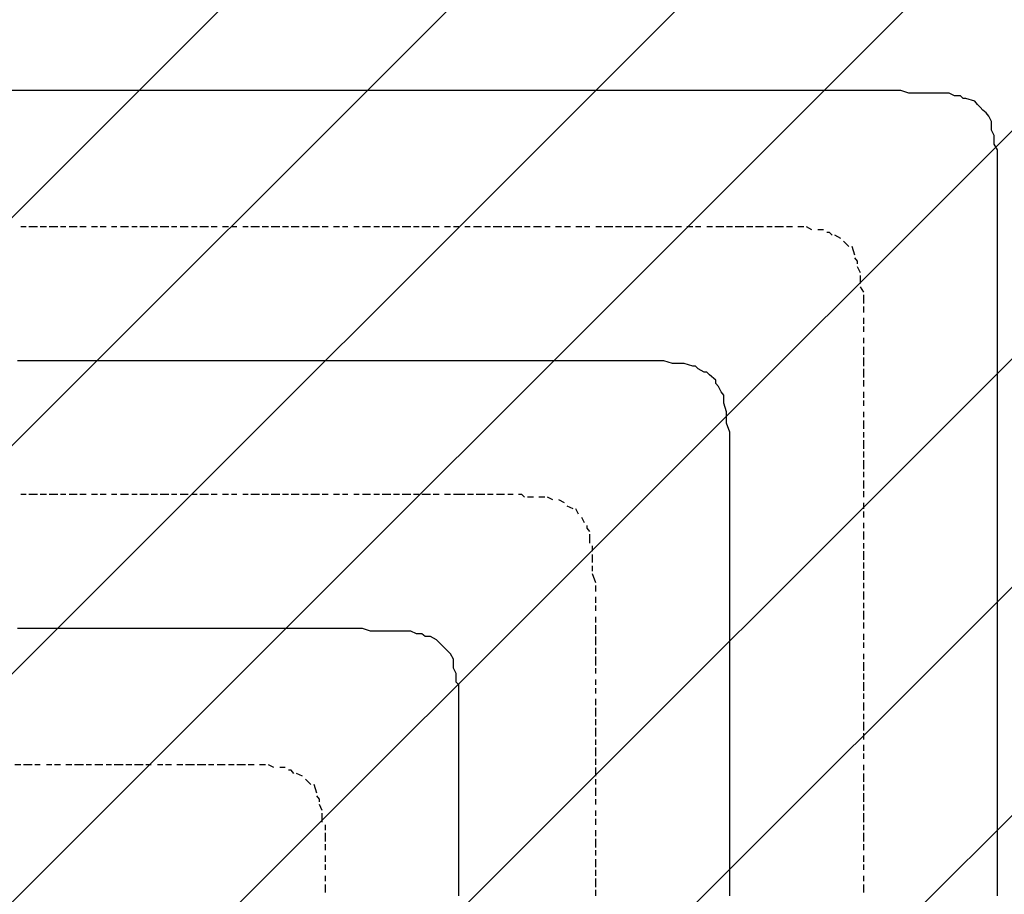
# Model space of a CAD drawing. Extents: x 997 to 109698, y 921 to 94021.
# Tile 272 of 656: x 39589 to 41053, y 25240 to 26541. Entities that reach past the tile are written whole.
import ezdxf

# ---------------------------------------------------------------- set-up
doc = ezdxf.new("R2010")
doc.units = 0
doc.header["$MEASUREMENT"] = 0
doc.layers.add('12', color=7, linetype='CONTINUOUS')
doc.layers.add('28', color=7, linetype='CONTINUOUS')

msp = doc.modelspace()

# ---------------------------------------------------------------- linework, layer by layer
at = {"layer": '12', "color": 1}
for p, q in [((39590.601607, 26435.953237), (39577.601607, 26435.953237)), ((39598.601607, 26435.953237), (39590.601607, 26435.953237)), ((39607.601607, 26435.953237), (39598.601607, 26435.953237)), ((39619.601607, 26435.953237), (39607.601607, 26435.953237)), ((39628.601607, 26435.953237), (39619.601607, 26435.953237)), ((39640.601607, 26435.953237), (39628.601607, 26435.953237)), ((39649.601607, 26435.953237), (39640.601607, 26435.953237)), ((39657.601607, 26435.953237), (39649.601607, 26435.953237)), ((39670.601607, 26435.953237), (39657.601607, 26435.953237)), ((39678.601607, 26435.953237), (39670.601607, 26435.953237)), ((39687.601607, 26435.953237), (39678.601607, 26435.953237)), ((39700.601607, 26435.953237), (39687.601607, 26435.953237)), ((39708.601607, 26435.953237), (39700.601607, 26435.953237)), ((39717.601607, 26435.953237), (39708.601607, 26435.953237)), ((39729.601607, 26435.953237), (39717.601607, 26435.953237)), ((39738.601607, 26435.953237), (39729.601607, 26435.953237)), ((39750.601607, 26435.953237), (39738.601607, 26435.953237)), ((39759.601607, 26435.953237), (39750.601607, 26435.953237)), ((39767.601607, 26435.953237), (39759.601607, 26435.953237)), ((39780.601607, 26435.953237), (39767.601607, 26435.953237)), ((39789.601607, 26435.953237), (39780.601607, 26435.953237)), ((39797.601607, 26435.953237), (39789.601607, 26435.953237)), ((39810.601607, 26435.953237), (39797.601607, 26435.953237)), ((39818.601607, 26435.953237), (39810.601607, 26435.953237)), ((39827.601607, 26435.953237), (39818.601607, 26435.953237)), ((39839.601607, 26435.953237), (39827.601607, 26435.953237)), ((39848.601607, 26435.953237), (39839.601607, 26435.953237)), ((39856.601607, 26435.953237), (39848.601607, 26435.953237)), ((39869.601607, 26435.953237), (39856.601607, 26435.953237)), ((39877.601607, 26435.953237), (39869.601607, 26435.953237)), ((39890.601607, 26435.953237), (39877.601607, 26435.953237)), ((39899.601607, 26435.953237), (39890.601607, 26435.953237)), ((39907.601607, 26435.953237), (39899.601607, 26435.953237)), ((39920.601607, 26435.953237), (39907.601607, 26435.953237)), ((39928.601607, 26435.953237), (39920.601607, 26435.953237)), ((39937.601607, 26435.953237), (39928.601607, 26435.953237)), ((39949.601607, 26435.953237), (39937.601607, 26435.953237)), ((39958.601607, 26435.953237), (39949.601607, 26435.953237)), ((39966.601607, 26435.953237), (39958.601607, 26435.953237)), ((39979.601607, 26435.953237), (39966.601607, 26435.953237)), ((39988.601607, 26435.953237), (39979.601607, 26435.953237)), ((40000.601607, 26435.953237), (39988.601607, 26435.953237)), ((40009.601607, 26435.953237), (40000.601607, 26435.953237)), ((40017.601607, 26435.953237), (40009.601607, 26435.953237)), ((40030.601607, 26435.953237), (40017.601607, 26435.953237)), ((40038.601607, 26435.953237), (40030.601607, 26435.953237)), ((40047.601607, 26435.953237), (40038.601607, 26435.953237)), ((40059.601607, 26435.953237), (40047.601607, 26435.953237)), ((40068.601607, 26435.953237), (40059.601607, 26435.953237)), ((40076.601607, 26435.953237), (40068.601607, 26435.953237)), ((40089.601607, 26435.953237), (40076.601607, 26435.953237)), ((40098.601607, 26435.953237), (40089.601607, 26435.953237)), ((40110.601607, 26435.953237), (40098.601607, 26435.953237)), ((40119.601607, 26435.953237), (40110.601607, 26435.953237)), ((40127.601607, 26435.953237), (40119.601607, 26435.953237)), ((40140.601607, 26435.953237), (40127.601607, 26435.953237)), ((40148.601607, 26435.953237), (40140.601607, 26435.953237)), ((40157.601607, 26435.953237), (40148.601607, 26435.953237)), ((40170.601607, 26435.953237), (40157.601607, 26435.953237)), ((40178.601607, 26435.953237), (40170.601607, 26435.953237)), ((40186.601607, 26435.953237), (40178.601607, 26435.953237)), ((40199.601607, 26435.953237), (40186.601607, 26435.953237)), ((40208.601607, 26435.953237), (40199.601607, 26435.953237)), ((40220.601607, 26435.953237), (40208.601607, 26435.953237)), ((40229.601607, 26435.953237), (40220.601607, 26435.953237)), ((40237.601607, 26435.953237), (40229.601607, 26435.953237)), ((40250.601607, 26435.953237), (40237.601607, 26435.953237)), ((40258.601607, 26435.953237), (40250.601607, 26435.953237)), ((40267.601607, 26435.953237), (40258.601607, 26435.953237)), ((40280.601607, 26435.953237), (40267.601607, 26435.953237)), ((40288.601607, 26435.953237), (40280.601607, 26435.953237)), ((40297.601607, 26435.953237), (40288.601607, 26435.953237)), ((40309.601607, 26435.953237), (40297.601607, 26435.953237)), ((40318.601607, 26435.953237), (40309.601607, 26435.953237)), ((40330.601607, 26435.953237), (40318.601607, 26435.953237)), ((40339.601607, 26435.953237), (40330.601607, 26435.953237)), ((40347.601607, 26435.953237), (40339.601607, 26435.953237)), ((40360.601607, 26435.953237), (40347.601607, 26435.953237)), ((40369.601607, 26435.953237), (40360.601607, 26435.953237)), ((40377.601607, 26435.953237), (40369.601607, 26435.953237)), ((40390.601607, 26435.953237), (40377.601607, 26435.953237)), ((40398.601607, 26435.953237), (40390.601607, 26435.953237)), ((40407.601607, 26435.953237), (40398.601607, 26435.953237)), ((40419.601607, 26435.953237), (40407.601607, 26435.953237)), ((40428.601607, 26435.953237), (40419.601607, 26435.953237)), ((40436.601607, 26435.953237), (40428.601607, 26435.953237)), ((40449.601607, 26435.953237), (40436.601607, 26435.953237)), ((40457.601607, 26435.953237), (40449.601607, 26435.953237)), ((40470.601607, 26435.953237), (40457.601607, 26435.953237)), ((40479.601607, 26435.953237), (40470.601607, 26435.953237)), ((40487.601607, 26435.953237), (40479.601607, 26435.953237)), ((40500.601607, 26435.953237), (40487.601607, 26435.953237)), ((40508.601607, 26435.953237), (40500.601607, 26435.953237)), ((40517.601607, 26435.953237), (40508.601607, 26435.953237)), ((40529.601607, 26435.953237), (40517.601607, 26435.953237)), ((40538.601607, 26435.953237), (40529.601607, 26435.953237)), ((40546.601607, 26435.953237), (40538.601607, 26435.953237)), ((40559.601607, 26435.953237), (40546.601607, 26435.953237)), ((40567.601607, 26435.953237), (40559.601607, 26435.953237)), ((40580.601607, 26435.953237), (40567.601607, 26435.953237)), ((40589.601607, 26435.953237), (40580.601607, 26435.953237)), ((40597.601607, 26435.953237), (40589.601607, 26435.953237)), ((40610.601607, 26435.953237), (40597.601607, 26435.953237)), ((40618.601607, 26435.953237), (40610.601607, 26435.953237)), ((40627.601607, 26435.953237), (40618.601607, 26435.953237)), ((40639.601607, 26435.953237), (40627.601607, 26435.953237)), ((40648.601607, 26435.953237), (40639.601607, 26435.953237)), ((40656.601607, 26435.953237), (40648.601607, 26435.953237)), ((40669.601607, 26435.953237), (40656.601607, 26435.953237)), ((40678.601607, 26435.953237), (40669.601607, 26435.953237)), ((40690.601607, 26435.953237), (40678.601607, 26435.953237)), ((40699.601607, 26435.953237), (40690.601607, 26435.953237)), ((40707.601607, 26435.953237), (40699.601607, 26435.953237)), ((40720.601607, 26435.953237), (40707.601607, 26435.953237)), ((40728.601607, 26435.953237), (40720.601607, 26435.953237)), ((40737.601607, 26435.953237), (40728.601607, 26435.953237)), ((40749.601607, 26435.953237), (40737.601607, 26435.953237)), ((40758.601607, 26435.953237), (40749.601607, 26435.953237)), ((40766.601607, 26435.953237), (40758.601607, 26435.953237)), ((40779.601607, 26435.953237), (40766.601607, 26435.953237)), ((40788.601607, 26435.953237), (40779.601607, 26435.953237)), ((40800.601607, 26435.953237), (40788.601607, 26435.953237)), ((40809.601607, 26435.953237), (40800.601607, 26435.953237)), ((40817.601607, 26435.953237), (40809.601607, 26435.953237)), ((40830.601607, 26435.953237), (40817.601607, 26435.953237)), ((40838.601607, 26435.953237), (40830.601607, 26435.953237)), ((40843.601607, 26435.953237), (40838.601607, 26435.953237)), ((40847.601607, 26435.953237), (40843.601607, 26435.953237)), ((40860.601607, 26435.953237), (40847.601607, 26435.953237)), ((40868.601607, 26435.953237), (40860.601607, 26435.953237)), ((40877.601607, 26435.953237), (40868.601607, 26435.953237)), ((40889.601607, 26435.953237), (40877.601607, 26435.953237)), ((40898.601607, 26435.953237), (40889.601607, 26435.953237)), ((40910.601607, 26431.953237), (40898.601607, 26435.953237)), ((40919.601607, 26431.953237), (40910.601607, 26431.953237)), ((40927.601607, 26431.953237), (40919.601607, 26431.953237)), ((40940.601607, 26431.953237), (40927.601607, 26431.953237)), ((40948.601607, 26431.953237), (40940.601607, 26431.953237)), ((40957.601607, 26431.953237), (40948.601607, 26431.953237)), ((40970.601607, 26431.953237), (40957.601607, 26431.953237)), ((40978.601607, 26427.953237), (40970.601607, 26431.953237)), ((40987.601607, 26427.953237), (40978.601607, 26427.953237)), ((41008.601607, 26419.953237), (40995.601607, 26423.953237)), ((41020.601607, 26406.953237), (41016.601607, 26410.953237)), ((41033.601607, 26389.953237), (41029.601607, 26397.953237)), ((41033.601607, 26376.953237), (41033.601607, 26389.953237)), ((41037.601607, 26368.953237), (41033.601607, 26376.953237)), ((41037.601607, 26359.953237), (41037.601607, 26368.953237)), ((41042.601607, 26338.953237), (41042.601607, 26347.953237)), ((41042.601607, 26330.953237), (41042.601607, 26338.953237)), ((41042.601607, 26317.953237), (41042.601607, 26330.953237)), ((41042.601607, 26308.953237), (41042.601607, 26317.953237)), ((41042.601607, 26300.953237), (41042.601607, 26308.953237)), ((41042.601607, 26287.953237), (41042.601607, 26300.953237)), ((41042.601607, 26279.953237), (41042.601607, 26287.953237)), ((41042.601607, 26270.953237), (41042.601607, 26279.953237)), ((41042.601607, 26258.953237), (41042.601607, 26270.953237)), ((41042.601607, 26249.953237), (41042.601607, 26258.953237)), ((41042.601607, 26241.953237), (41042.601607, 26249.953237)), ((41042.601607, 26232.953237), (41042.601607, 26241.953237)), ((41042.601607, 26228.953237), (41042.601607, 26232.953237)), ((41042.601607, 26220.953237), (41042.601607, 26228.953237)), ((41042.601607, 26207.953237), (41042.601607, 26220.953237)), ((41042.601607, 26198.953237), (41042.601607, 26207.953237)), ((41042.601607, 26190.953237), (41042.601607, 26198.953237)), ((41042.601607, 26177.953237), (41042.601607, 26190.953237)), ((41042.601607, 26169.953237), (41042.601607, 26177.953237)), ((41042.601607, 26160.953237), (41042.601607, 26169.953237)), ((41042.601607, 26148.953237), (41042.601607, 26160.953237)), ((41042.601607, 26139.953237), (41042.601607, 26148.953237)), ((41042.601607, 26131.953237), (41042.601607, 26139.953237)), ((41042.601607, 26118.953237), (41042.601607, 26131.953237)), ((41042.601607, 26109.953237), (41042.601607, 26118.953237)), ((41042.601607, 26097.953237), (41042.601607, 26109.953237)), ((41042.601607, 26088.953237), (41042.601607, 26097.953237)), ((41042.601607, 26080.953237), (41042.601607, 26088.953237)), ((41042.601607, 26067.953237), (41042.601607, 26080.953237)), ((41042.601607, 26059.953237), (41042.601607, 26067.953237)), ((41042.601607, 26050.953237), (41042.601607, 26059.953237)), ((41042.601607, 26038.953237), (41042.601607, 26050.953237)), ((41042.601607, 26029.953237), (41042.601607, 26038.953237)), ((39594.601607, 26033.953237), (39585.601607, 26033.953237)), ((39602.601607, 26033.953237), (39594.601607, 26033.953237)), ((39615.601607, 26033.953237), (39602.601607, 26033.953237)), ((39623.601607, 26033.953237), (39615.601607, 26033.953237)), ((39632.601607, 26033.953237), (39623.601607, 26033.953237)), ((39645.601607, 26033.953237), (39632.601607, 26033.953237)), ((39653.601607, 26033.953237), (39645.601607, 26033.953237)), ((39662.601607, 26033.953237), (39653.601607, 26033.953237)), ((39674.601607, 26033.953237), (39662.601607, 26033.953237)), ((39683.601607, 26033.953237), (39674.601607, 26033.953237)), ((39695.601607, 26033.953237), (39683.601607, 26033.953237)), ((39704.601607, 26033.953237), (39695.601607, 26033.953237)), ((39712.601607, 26033.953237), (39704.601607, 26033.953237)), ((39725.601607, 26033.953237), (39712.601607, 26033.953237)), ((39733.601607, 26033.953237), (39725.601607, 26033.953237)), ((39742.601607, 26033.953237), (39733.601607, 26033.953237)), ((39755.601607, 26033.953237), (39742.601607, 26033.953237)), ((39763.601607, 26033.953237), (39755.601607, 26033.953237)), ((39772.601607, 26033.953237), (39763.601607, 26033.953237)), ((39784.601607, 26033.953237), (39772.601607, 26033.953237)), ((39793.601607, 26033.953237), (39784.601607, 26033.953237)), ((39801.601607, 26033.953237), (39793.601607, 26033.953237)), ((39814.601607, 26033.953237), (39801.601607, 26033.953237)), ((39822.601607, 26033.953237), (39814.601607, 26033.953237)), ((39835.601607, 26033.953237), (39822.601607, 26033.953237)), ((39844.601607, 26033.953237), (39835.601607, 26033.953237)), ((39852.601607, 26033.953237), (39844.601607, 26033.953237)), ((39865.601607, 26033.953237), (39852.601607, 26033.953237)), ((39873.601607, 26033.953237), (39865.601607, 26033.953237)), ((39882.601607, 26033.953237), (39873.601607, 26033.953237)), ((39894.601607, 26033.953237), (39882.601607, 26033.953237)), ((39903.601607, 26033.953237), (39894.601607, 26033.953237)), ((39911.601607, 26033.953237), (39903.601607, 26033.953237)), ((39924.601607, 26033.953237), (39911.601607, 26033.953237)), ((39932.601607, 26033.953237), (39924.601607, 26033.953237)), ((39945.601607, 26033.953237), (39932.601607, 26033.953237)), ((39954.601607, 26033.953237), (39945.601607, 26033.953237)), ((39962.601607, 26033.953237), (39954.601607, 26033.953237)), ((39975.601607, 26033.953237), (39962.601607, 26033.953237)), ((39983.601607, 26033.953237), (39975.601607, 26033.953237)), ((39992.601607, 26033.953237), (39983.601607, 26033.953237)), ((40004.601607, 26033.953237), (39992.601607, 26033.953237)), ((40013.601607, 26033.953237), (40004.601607, 26033.953237)), ((40021.601607, 26033.953237), (40013.601607, 26033.953237)), ((40034.601607, 26033.953237), (40021.601607, 26033.953237)), ((40043.601607, 26033.953237), (40034.601607, 26033.953237)), ((40055.601607, 26033.953237), (40043.601607, 26033.953237)), ((40064.601607, 26033.953237), (40055.601607, 26033.953237)), ((40072.601607, 26033.953237), (40064.601607, 26033.953237)), ((40085.601607, 26033.953237), (40072.601607, 26033.953237)), ((40093.601607, 26033.953237), (40085.601607, 26033.953237)), ((40102.601607, 26033.953237), (40093.601607, 26033.953237)), ((40115.601607, 26033.953237), (40102.601607, 26033.953237)), ((40123.601607, 26033.953237), (40115.601607, 26033.953237)), ((40131.601607, 26033.953237), (40123.601607, 26033.953237)), ((40144.601607, 26033.953237), (40131.601607, 26033.953237)), ((40153.601607, 26033.953237), (40144.601607, 26033.953237)), ((40165.601607, 26033.953237), (40153.601607, 26033.953237)), ((40174.601607, 26033.953237), (40165.601607, 26033.953237)), ((40182.601607, 26033.953237), (40174.601607, 26033.953237)), ((40195.601607, 26033.953237), (40182.601607, 26033.953237)), ((40203.601607, 26033.953237), (40195.601607, 26033.953237)), ((40212.601607, 26033.953237), (40203.601607, 26033.953237)), ((40225.601607, 26033.953237), (40212.601607, 26033.953237)), ((40233.601607, 26033.953237), (40225.601607, 26033.953237)), ((40241.601607, 26033.953237), (40233.601607, 26033.953237)), ((40254.601607, 26033.953237), (40241.601607, 26033.953237)), ((40263.601607, 26033.953237), (40254.601607, 26033.953237)), ((40275.601607, 26033.953237), (40263.601607, 26033.953237)), ((40284.601607, 26033.953237), (40275.601607, 26033.953237)), ((40292.601607, 26033.953237), (40284.601607, 26033.953237)), ((40305.601607, 26033.953237), (40292.601607, 26033.953237)), ((40314.601607, 26033.953237), (40305.601607, 26033.953237)), ((40322.601607, 26033.953237), (40314.601607, 26033.953237)), ((40335.601607, 26033.953237), (40322.601607, 26033.953237)), ((40343.601607, 26033.953237), (40335.601607, 26033.953237)), ((40352.601607, 26033.953237), (40343.601607, 26033.953237)), ((40364.601607, 26033.953237), (40352.601607, 26033.953237)), ((40373.601607, 26033.953237), (40364.601607, 26033.953237)), ((40385.601607, 26033.953237), (40373.601607, 26033.953237)), ((40394.601607, 26033.953237), (40385.601607, 26033.953237)), ((40402.601607, 26033.953237), (40394.601607, 26033.953237)), ((40415.601607, 26033.953237), (40402.601607, 26033.953237)), ((40424.601607, 26033.953237), (40415.601607, 26033.953237)), ((40432.601607, 26033.953237), (40424.601607, 26033.953237)), ((40445.601607, 26033.953237), (40432.601607, 26033.953237)), ((40449.601607, 26033.953237), (40445.601607, 26033.953237)), ((40457.601607, 26033.953237), (40449.601607, 26033.953237)), ((40470.601607, 26033.953237), (40457.601607, 26033.953237)), ((40479.601607, 26033.953237), (40470.601607, 26033.953237)), ((40487.601607, 26033.953237), (40479.601607, 26033.953237)), ((40500.601607, 26033.953237), (40487.601607, 26033.953237)), ((40508.601607, 26033.953237), (40500.601607, 26033.953237)), ((40517.601607, 26033.953237), (40508.601607, 26033.953237)), ((40529.601607, 26033.953237), (40517.601607, 26033.953237)), ((40538.601607, 26033.953237), (40529.601607, 26033.953237)), ((40546.601607, 26033.953237), (40538.601607, 26033.953237)), ((40559.601607, 26029.953237), (40546.601607, 26033.953237)), ((40567.601607, 26029.953237), (40559.601607, 26029.953237)), ((40576.601607, 26029.953237), (40567.601607, 26029.953237)), ((40589.601607, 26025.953237), (40576.601607, 26029.953237)), ((41042.601607, 26021.953237), (41042.601607, 26029.953237)), ((40606.601607, 26016.953237), (40597.601607, 26021.953237)), ((40623.601607, 26004.953237), (40614.601607, 26012.953237)), ((41042.601607, 26008.953237), (41042.601607, 26021.953237)), ((41042.601607, 25999.953237), (41042.601607, 26008.953237)), ((40631.601607, 25987.953237), (40627.601607, 25995.953237)), ((41042.601607, 25987.953237), (41042.601607, 25999.953237)), ((41042.601607, 25978.953237), (41042.601607, 25987.953237)), ((40635.601607, 25970.953237), (40635.601607, 25978.953237)), ((40639.601607, 25957.953237), (40635.601607, 25970.953237)), ((41042.601607, 25970.953237), (41042.601607, 25978.953237)), ((41042.601607, 25957.953237), (41042.601607, 25970.953237)), ((40639.601607, 25949.953237), (40639.601607, 25957.953237)), ((40639.601607, 25940.953237), (40639.601607, 25949.953237)), ((41042.601607, 25949.953237), (41042.601607, 25957.953237)), ((41042.601607, 25940.953237), (41042.601607, 25949.953237)), ((40644.601607, 25927.953237), (40639.601607, 25940.953237)), ((41042.601607, 25927.953237), (41042.601607, 25940.953237)), ((40644.601607, 25919.953237), (40644.601607, 25927.953237)), ((41042.601607, 25919.953237), (41042.601607, 25927.953237)), ((40644.601607, 25911.953237), (40644.601607, 25919.953237)), ((40644.601607, 25898.953237), (40644.601607, 25911.953237)), ((41042.601607, 25911.953237), (41042.601607, 25919.953237)), ((41042.601607, 25898.953237), (41042.601607, 25911.953237)), ((40644.601607, 25889.953237), (40644.601607, 25898.953237)), ((41042.601607, 25889.953237), (41042.601607, 25898.953237)), ((40644.601607, 25877.953237), (40644.601607, 25889.953237)), ((40644.601607, 25868.953237), (40644.601607, 25877.953237)), ((41042.601607, 25877.953237), (41042.601607, 25889.953237)), ((41042.601607, 25868.953237), (41042.601607, 25877.953237)), ((40644.601607, 25860.953237), (40644.601607, 25868.953237)), ((41042.601607, 25860.953237), (41042.601607, 25868.953237)), ((40644.601607, 25847.953237), (40644.601607, 25860.953237)), ((40644.601607, 25839.953237), (40644.601607, 25847.953237)), ((41042.601607, 25847.953237), (41042.601607, 25860.953237)), ((41042.601607, 25839.953237), (41042.601607, 25847.953237)), ((40644.601607, 25834.953237), (40644.601607, 25839.953237)), ((40644.601607, 25830.953237), (40644.601607, 25834.953237)), ((41042.601607, 25830.953237), (41042.601607, 25839.953237)), ((40644.601607, 25817.953237), (40644.601607, 25830.953237)), ((41042.601607, 25817.953237), (41042.601607, 25830.953237)), ((40644.601607, 25809.953237), (40644.601607, 25817.953237)), ((40644.601607, 25800.953237), (40644.601607, 25809.953237)), ((41042.601607, 25809.953237), (41042.601607, 25817.953237)), ((41042.601607, 25800.953237), (41042.601607, 25809.953237)), ((40644.601607, 25788.953237), (40644.601607, 25800.953237)), ((40644.601607, 25779.953237), (40644.601607, 25788.953237)), ((41042.601607, 25788.953237), (41042.601607, 25800.953237)), ((41042.601607, 25779.953237), (41042.601607, 25788.953237)), ((40644.601607, 25767.953237), (40644.601607, 25779.953237)), ((41042.601607, 25767.953237), (41042.601607, 25779.953237)), ((40644.601607, 25758.953237), (40644.601607, 25767.953237)), ((41042.601607, 25758.953237), (41042.601607, 25767.953237)), ((40644.601607, 25750.953237), (40644.601607, 25758.953237)), ((40644.601607, 25737.953237), (40644.601607, 25750.953237)), ((41042.601607, 25750.953237), (41042.601607, 25758.953237)), ((41042.601607, 25737.953237), (41042.601607, 25750.953237)), ((40644.601607, 25728.953237), (40644.601607, 25737.953237)), ((41042.601607, 25728.953237), (41042.601607, 25737.953237)), ((40644.601607, 25720.953237), (40644.601607, 25728.953237)), ((40644.601607, 25707.953237), (40644.601607, 25720.953237)), ((41042.601607, 25720.953237), (41042.601607, 25728.953237)), ((41042.601607, 25707.953237), (41042.601607, 25720.953237)), ((40644.601607, 25699.953237), (40644.601607, 25707.953237)), ((41042.601607, 25699.953237), (41042.601607, 25707.953237)), ((40644.601607, 25690.953237), (40644.601607, 25699.953237)), ((40644.601607, 25678.953237), (40644.601607, 25690.953237)), ((41042.601607, 25690.953237), (41042.601607, 25699.953237)), ((41042.601607, 25678.953237), (41042.601607, 25690.953237)), ((40644.601607, 25669.953237), (40644.601607, 25678.953237)), ((41042.601607, 25669.953237), (41042.601607, 25678.953237)), ((40644.601607, 25661.953237), (40644.601607, 25669.953237)), ((40644.601607, 25648.953237), (40644.601607, 25661.953237)), ((41042.601607, 25661.953237), (41042.601607, 25669.953237)), ((41042.601607, 25648.953237), (41042.601607, 25661.953237)), ((40644.601607, 25640.953237), (40644.601607, 25648.953237)), ((41042.601607, 25640.953237), (41042.601607, 25648.953237)), ((39594.601607, 25635.953237), (39585.601607, 25635.953237)), ((39602.601607, 25635.953237), (39594.601607, 25635.953237)), ((39615.601607, 25635.953237), (39602.601607, 25635.953237)), ((39623.601607, 25635.953237), (39615.601607, 25635.953237)), ((39632.601607, 25635.953237), (39623.601607, 25635.953237)), ((39645.601607, 25635.953237), (39632.601607, 25635.953237)), ((39653.601607, 25635.953237), (39645.601607, 25635.953237)), ((39662.601607, 25635.953237), (39653.601607, 25635.953237)), ((39674.601607, 25635.953237), (39662.601607, 25635.953237)), ((39683.601607, 25635.953237), (39674.601607, 25635.953237)), ((39695.601607, 25635.953237), (39683.601607, 25635.953237)), ((39704.601607, 25635.953237), (39695.601607, 25635.953237)), ((39712.601607, 25635.953237), (39704.601607, 25635.953237)), ((39725.601607, 25635.953237), (39712.601607, 25635.953237)), ((39733.601607, 25635.953237), (39725.601607, 25635.953237)), ((39742.601607, 25635.953237), (39733.601607, 25635.953237)), ((39755.601607, 25635.953237), (39742.601607, 25635.953237)), ((39763.601607, 25635.953237), (39755.601607, 25635.953237)), ((39772.601607, 25635.953237), (39763.601607, 25635.953237)), ((39784.601607, 25635.953237), (39772.601607, 25635.953237)), ((39793.601607, 25635.953237), (39784.601607, 25635.953237)), ((39801.601607, 25635.953237), (39793.601607, 25635.953237)), ((39814.601607, 25635.953237), (39801.601607, 25635.953237)), ((39822.601607, 25635.953237), (39814.601607, 25635.953237)), ((39835.601607, 25635.953237), (39822.601607, 25635.953237)), ((39844.601607, 25635.953237), (39835.601607, 25635.953237)), ((39852.601607, 25635.953237), (39844.601607, 25635.953237)), ((39865.601607, 25635.953237), (39852.601607, 25635.953237)), ((39873.601607, 25635.953237), (39865.601607, 25635.953237)), ((39882.601607, 25635.953237), (39873.601607, 25635.953237)), ((39894.601607, 25635.953237), (39882.601607, 25635.953237)), ((39903.601607, 25635.953237), (39894.601607, 25635.953237)), ((39911.601607, 25635.953237), (39903.601607, 25635.953237)), ((39924.601607, 25635.953237), (39911.601607, 25635.953237)), ((39932.601607, 25635.953237), (39924.601607, 25635.953237)), ((39945.601607, 25635.953237), (39932.601607, 25635.953237)), ((39954.601607, 25635.953237), (39945.601607, 25635.953237)), ((39962.601607, 25635.953237), (39954.601607, 25635.953237)), ((39975.601607, 25635.953237), (39962.601607, 25635.953237)), ((39983.601607, 25635.953237), (39975.601607, 25635.953237)), ((39992.601607, 25635.953237), (39983.601607, 25635.953237)), ((40004.601607, 25635.953237), (39992.601607, 25635.953237)), ((40013.601607, 25635.953237), (40004.601607, 25635.953237)), ((40021.601607, 25635.953237), (40013.601607, 25635.953237)), ((40034.601607, 25635.953237), (40021.601607, 25635.953237)), ((40043.601607, 25635.953237), (40034.601607, 25635.953237)), ((40047.601607, 25635.953237), (40043.601607, 25635.953237)), ((40059.601607, 25635.953237), (40047.601607, 25635.953237)), ((40068.601607, 25635.953237), (40059.601607, 25635.953237)), ((40076.601607, 25635.953237), (40068.601607, 25635.953237)), ((40089.601607, 25635.953237), (40076.601607, 25635.953237)), ((40098.601607, 25635.953237), (40089.601607, 25635.953237)), ((40110.601607, 25631.953237), (40098.601607, 25635.953237)), ((40119.601607, 25631.953237), (40110.601607, 25631.953237)), ((40127.601607, 25631.953237), (40119.601607, 25631.953237)), ((40140.601607, 25631.953237), (40127.601607, 25631.953237)), ((40148.601607, 25631.953237), (40140.601607, 25631.953237)), ((40157.601607, 25631.953237), (40148.601607, 25631.953237)), ((40170.601607, 25631.953237), (40157.601607, 25631.953237)), ((40178.601607, 25627.953237), (40170.601607, 25631.953237)), ((40186.601607, 25627.953237), (40178.601607, 25627.953237)), ((40644.601607, 25627.953237), (40644.601607, 25640.953237)), ((40644.601607, 25618.953237), (40644.601607, 25627.953237)), ((41042.601607, 25627.953237), (41042.601607, 25640.953237)), ((41042.601607, 25618.953237), (41042.601607, 25627.953237)), ((40208.601607, 25618.953237), (40199.601607, 25623.953237)), ((40644.601607, 25610.953237), (40644.601607, 25618.953237)), ((41042.601607, 25610.953237), (41042.601607, 25618.953237)), ((40220.601607, 25606.953237), (40216.601607, 25610.953237)), ((40644.601607, 25597.953237), (40644.601607, 25610.953237)), ((41042.601607, 25597.953237), (41042.601607, 25610.953237)), ((40233.601607, 25589.953237), (40229.601607, 25597.953237)), ((40233.601607, 25576.953237), (40233.601607, 25589.953237)), ((40644.601607, 25589.953237), (40644.601607, 25597.953237)), ((40644.601607, 25580.953237), (40644.601607, 25589.953237)), ((41042.601607, 25589.953237), (41042.601607, 25597.953237)), ((41042.601607, 25580.953237), (41042.601607, 25589.953237)), ((40237.601607, 25568.953237), (40233.601607, 25576.953237)), ((40644.601607, 25568.953237), (40644.601607, 25580.953237)), ((41042.601607, 25568.953237), (41042.601607, 25580.953237)), ((40237.601607, 25559.953237), (40237.601607, 25568.953237)), ((40644.601607, 25559.953237), (40644.601607, 25568.953237)), ((40644.601607, 25551.953237), (40644.601607, 25559.953237)), ((41042.601607, 25559.953237), (41042.601607, 25568.953237)), ((41042.601607, 25551.953237), (41042.601607, 25559.953237)), ((40241.601607, 25538.953237), (40241.601607, 25551.953237)), ((40644.601607, 25538.953237), (40644.601607, 25551.953237)), ((41042.601607, 25538.953237), (41042.601607, 25551.953237)), ((40241.601607, 25530.953237), (40241.601607, 25538.953237)), ((40241.601607, 25517.953237), (40241.601607, 25530.953237)), ((40644.601607, 25530.953237), (40644.601607, 25538.953237)), ((40644.601607, 25517.953237), (40644.601607, 25530.953237)), ((41042.601607, 25530.953237), (41042.601607, 25538.953237)), ((41042.601607, 25517.953237), (41042.601607, 25530.953237)), ((40241.601607, 25508.953237), (40241.601607, 25517.953237)), ((40644.601607, 25508.953237), (40644.601607, 25517.953237)), ((41042.601607, 25508.953237), (41042.601607, 25517.953237)), ((40241.601607, 25500.953237), (40241.601607, 25508.953237)), ((40241.601607, 25487.953237), (40241.601607, 25500.953237)), ((40644.601607, 25500.953237), (40644.601607, 25508.953237)), ((40644.601607, 25487.953237), (40644.601607, 25500.953237)), ((41042.601607, 25500.953237), (41042.601607, 25508.953237)), ((41042.601607, 25487.953237), (41042.601607, 25500.953237)), ((40241.601607, 25479.953237), (40241.601607, 25487.953237)), ((40644.601607, 25479.953237), (40644.601607, 25487.953237)), ((41042.601607, 25479.953237), (41042.601607, 25487.953237)), ((40241.601607, 25470.953237), (40241.601607, 25479.953237)), ((40241.601607, 25458.953237), (40241.601607, 25470.953237)), ((40644.601607, 25470.953237), (40644.601607, 25479.953237)), ((40644.601607, 25458.953237), (40644.601607, 25470.953237)), ((41042.601607, 25470.953237), (41042.601607, 25479.953237)), ((41042.601607, 25458.953237), (41042.601607, 25470.953237)), ((40241.601607, 25449.953237), (40241.601607, 25458.953237)), ((40644.601607, 25449.953237), (40644.601607, 25458.953237)), ((41042.601607, 25449.953237), (41042.601607, 25458.953237)), ((40241.601607, 25441.953237), (40241.601607, 25449.953237)), ((40241.601607, 25432.953237), (40241.601607, 25441.953237)), ((40644.601607, 25441.953237), (40644.601607, 25449.953237)), ((40644.601607, 25428.953237), (40644.601607, 25441.953237)), ((41042.601607, 25441.953237), (41042.601607, 25449.953237)), ((41042.601607, 25428.953237), (41042.601607, 25441.953237)), ((40241.601607, 25428.953237), (40241.601607, 25432.953237)), ((40241.601607, 25419.953237), (40241.601607, 25428.953237)), ((40644.601607, 25419.953237), (40644.601607, 25428.953237)), ((41042.601607, 25419.953237), (41042.601607, 25428.953237)), ((40241.601607, 25407.953237), (40241.601607, 25419.953237)), ((40644.601607, 25407.953237), (40644.601607, 25419.953237)), ((41042.601607, 25407.953237), (41042.601607, 25419.953237)), ((40241.601607, 25398.953237), (40241.601607, 25407.953237)), ((40241.601607, 25390.953237), (40241.601607, 25398.953237)), ((40644.601607, 25398.953237), (40644.601607, 25407.953237)), ((40644.601607, 25390.953237), (40644.601607, 25398.953237)), ((41042.601607, 25398.953237), (41042.601607, 25407.953237)), ((41042.601607, 25390.953237), (41042.601607, 25398.953237)), ((40241.601607, 25377.953237), (40241.601607, 25390.953237)), ((40644.601607, 25377.953237), (40644.601607, 25390.953237)), ((41042.601607, 25377.953237), (41042.601607, 25390.953237)), ((40241.601607, 25369.953237), (40241.601607, 25377.953237)), ((40241.601607, 25360.953237), (40241.601607, 25369.953237)), ((40644.601607, 25369.953237), (40644.601607, 25377.953237)), ((40644.601607, 25360.953237), (40644.601607, 25369.953237)), ((41042.601607, 25369.953237), (41042.601607, 25377.953237)), ((41042.601607, 25360.953237), (41042.601607, 25369.953237)), ((40241.601607, 25347.953237), (40241.601607, 25360.953237)), ((40644.601607, 25347.953237), (40644.601607, 25360.953237)), ((41042.601607, 25347.953237), (41042.601607, 25360.953237)), ((40241.601607, 25339.953237), (40241.601607, 25347.953237)), ((40241.601607, 25331.953237), (40241.601607, 25339.953237)), ((40644.601607, 25339.953237), (40644.601607, 25347.953237)), ((40644.601607, 25331.953237), (40644.601607, 25339.953237)), ((41042.601607, 25339.953237), (41042.601607, 25347.953237)), ((41042.601607, 25331.953237), (41042.601607, 25339.953237)), ((40241.601607, 25318.953237), (40241.601607, 25331.953237)), ((40644.601607, 25318.953237), (40644.601607, 25331.953237)), ((41042.601607, 25318.953237), (41042.601607, 25331.953237)), ((40241.601607, 25309.953237), (40241.601607, 25318.953237)), ((40241.601607, 25297.953237), (40241.601607, 25309.953237)), ((40644.601607, 25309.953237), (40644.601607, 25318.953237)), ((40644.601607, 25297.953237), (40644.601607, 25309.953237)), ((41042.601607, 25309.953237), (41042.601607, 25318.953237)), ((41042.601607, 25297.953237), (41042.601607, 25309.953237)), ((40241.601607, 25288.953237), (40241.601607, 25297.953237)), ((40644.601607, 25288.953237), (40644.601607, 25297.953237)), ((41042.601607, 25288.953237), (41042.601607, 25297.953237)), ((40241.601607, 25280.953237), (40241.601607, 25288.953237)), ((40241.601607, 25267.953237), (40241.601607, 25280.953237)), ((40644.601607, 25280.953237), (40644.601607, 25288.953237)), ((40644.601607, 25267.953237), (40644.601607, 25280.953237)), ((41042.601607, 25280.953237), (41042.601607, 25288.953237)), ((41042.601607, 25267.953237), (41042.601607, 25280.953237)), ((40241.601607, 25259.953237), (40241.601607, 25267.953237)), ((40644.601607, 25259.953237), (40644.601607, 25267.953237)), ((41042.601607, 25259.953237), (41042.601607, 25267.953237)), ((40241.601607, 25250.953237), (40241.601607, 25259.953237)), ((40241.601607, 25237.953237), (40241.601607, 25250.953237)), ((40644.601607, 25250.953237), (40644.601607, 25259.953237)), ((40644.601607, 25237.953237), (40644.601607, 25250.953237)), ((41042.601607, 25250.953237), (41042.601607, 25259.953237)), ((41042.601607, 25237.953237), (41042.601607, 25250.953237))]:
    msp.add_line(p, q, dxfattribs=at)
at = {"layer": '12', "color": 5}
for p, q in [((39598.601607, 26232.953237), (39590.601607, 26232.953237)), ((39615.601607, 26232.953237), (39602.601607, 26232.953237)), ((39628.601607, 26232.953237), (39619.601607, 26232.953237)), ((39645.601607, 26232.953237), (39632.601607, 26232.953237)), ((39657.601607, 26232.953237), (39649.601607, 26232.953237)), ((39674.601607, 26232.953237), (39662.601607, 26232.953237)), ((39687.601607, 26232.953237), (39678.601607, 26232.953237)), ((39704.601607, 26232.953237), (39695.601607, 26232.953237)), ((39717.601607, 26232.953237), (39708.601607, 26232.953237)), ((39733.601607, 26232.953237), (39725.601607, 26232.953237)), ((39750.601607, 26232.953237), (39738.601607, 26232.953237)), ((39763.601607, 26232.953237), (39755.601607, 26232.953237)), ((39780.601607, 26232.953237), (39767.601607, 26232.953237)), ((39793.601607, 26232.953237), (39784.601607, 26232.953237)), ((39810.601607, 26232.953237), (39797.601607, 26232.953237)), ((39822.601607, 26232.953237), (39814.601607, 26232.953237)), ((39839.601607, 26232.953237), (39827.601607, 26232.953237)), ((39852.601607, 26232.953237), (39844.601607, 26232.953237)), ((39869.601607, 26232.953237), (39856.601607, 26232.953237)), ((39882.601607, 26232.953237), (39873.601607, 26232.953237)), ((39899.601607, 26232.953237), (39890.601607, 26232.953237)), ((39911.601607, 26232.953237), (39903.601607, 26232.953237)), ((39928.601607, 26232.953237), (39920.601607, 26232.953237)), ((39945.601607, 26232.953237), (39932.601607, 26232.953237)), ((39958.601607, 26232.953237), (39949.601607, 26232.953237)), ((39975.601607, 26232.953237), (39962.601607, 26232.953237)), ((39988.601607, 26232.953237), (39979.601607, 26232.953237)), ((40004.601607, 26232.953237), (39992.601607, 26232.953237)), ((40017.601607, 26232.953237), (40009.601607, 26232.953237)), ((40034.601607, 26232.953237), (40021.601607, 26232.953237)), ((40047.601607, 26232.953237), (40038.601607, 26232.953237)), ((40064.601607, 26232.953237), (40055.601607, 26232.953237)), ((40076.601607, 26232.953237), (40068.601607, 26232.953237)), ((40093.601607, 26232.953237), (40085.601607, 26232.953237)), ((40110.601607, 26232.953237), (40098.601607, 26232.953237)), ((40123.601607, 26232.953237), (40115.601607, 26232.953237)), ((40140.601607, 26232.953237), (40127.601607, 26232.953237)), ((40153.601607, 26232.953237), (40144.601607, 26232.953237)), ((40170.601607, 26232.953237), (40157.601607, 26232.953237)), ((40182.601607, 26232.953237), (40174.601607, 26232.953237)), ((40199.601607, 26232.953237), (40186.601607, 26232.953237)), ((40212.601607, 26232.953237), (40203.601607, 26232.953237)), ((40229.601607, 26232.953237), (40220.601607, 26232.953237)), ((40241.601607, 26232.953237), (40233.601607, 26232.953237)), ((40258.601607, 26232.953237), (40250.601607, 26232.953237)), ((40275.601607, 26232.953237), (40263.601607, 26232.953237)), ((40288.601607, 26232.953237), (40280.601607, 26232.953237)), ((40305.601607, 26232.953237), (40292.601607, 26232.953237)), ((40318.601607, 26232.953237), (40309.601607, 26232.953237)), ((40335.601607, 26232.953237), (40322.601607, 26232.953237)), ((40347.601607, 26232.953237), (40339.601607, 26232.953237)), ((40364.601607, 26232.953237), (40352.601607, 26232.953237)), ((40377.601607, 26232.953237), (40369.601607, 26232.953237)), ((40394.601607, 26232.953237), (40385.601607, 26232.953237)), ((40407.601607, 26232.953237), (40398.601607, 26232.953237)), ((40424.601607, 26232.953237), (40415.601607, 26232.953237)), ((40436.601607, 26232.953237), (40428.601607, 26232.953237)), ((40453.601607, 26232.953237), (40445.601607, 26232.953237)), ((40470.601607, 26232.953237), (40457.601607, 26232.953237)), ((40483.601607, 26232.953237), (40474.601607, 26232.953237)), ((40500.601607, 26232.953237), (40487.601607, 26232.953237)), ((40512.601607, 26232.953237), (40504.601607, 26232.953237)), ((40529.601607, 26232.953237), (40517.601607, 26232.953237)), ((40542.601607, 26232.953237), (40534.601607, 26232.953237)), ((40559.601607, 26232.953237), (40546.601607, 26232.953237)), ((40572.601607, 26232.953237), (40563.601607, 26232.953237)), ((40589.601607, 26232.953237), (40580.601607, 26232.953237)), ((40601.601607, 26232.953237), (40593.601607, 26232.953237)), ((40618.601607, 26232.953237), (40610.601607, 26232.953237)), ((40635.601607, 26232.953237), (40623.601607, 26232.953237)), ((40644.601607, 26232.953237), (40639.601607, 26232.953237)), ((40648.601607, 26232.953237), (40644.601607, 26232.953237)), ((40665.601607, 26232.953237), (40652.601607, 26232.953237)), ((40678.601607, 26232.953237), (40669.601607, 26232.953237)), ((40694.601607, 26232.953237), (40682.601607, 26232.953237)), ((40707.601607, 26232.953237), (40699.601607, 26232.953237)), ((40724.601607, 26232.953237), (40711.601607, 26232.953237)), ((40737.601607, 26232.953237), (40728.601607, 26232.953237)), ((40754.601607, 26232.953237), (40745.601607, 26232.953237)), ((40766.601607, 26228.953237), (40758.601607, 26232.953237)), ((40783.601607, 26228.953237), (40775.601607, 26228.953237)), ((40809.601607, 26215.953237), (40800.601607, 26220.953237)), ((40821.601607, 26203.953237), (40813.601607, 26211.953237)), ((40830.601607, 26190.953237), (40826.601607, 26203.953237)), ((40838.601607, 26164.953237), (40834.601607, 26173.953237)), ((40838.601607, 26148.953237), (40838.601607, 26160.953237)), ((40843.601607, 26135.953237), (40838.601607, 26143.953237)), ((40843.601607, 26118.953237), (40843.601607, 26131.953237)), ((40843.601607, 26105.953237), (40843.601607, 26114.953237)), ((40843.601607, 26088.953237), (40843.601607, 26097.953237)), ((40843.601607, 26076.953237), (40843.601607, 26084.953237)), ((40843.601607, 26059.953237), (40843.601607, 26067.953237)), ((40843.601607, 26042.953237), (40843.601607, 26054.953237)), ((40843.601607, 26033.953237), (40843.601607, 26038.953237)), ((40843.601607, 26025.953237), (40843.601607, 26033.953237)), ((40843.601607, 26008.953237), (40843.601607, 26021.953237)), ((40843.601607, 25995.953237), (40843.601607, 26004.953237)), ((40843.601607, 25978.953237), (40843.601607, 25987.953237)), ((40843.601607, 25966.953237), (40843.601607, 25974.953237)), ((40843.601607, 25949.953237), (40843.601607, 25957.953237)), ((40843.601607, 25932.953237), (40843.601607, 25944.953237)), ((40843.601607, 25919.953237), (40843.601607, 25927.953237)), ((40843.601607, 25902.953237), (40843.601607, 25915.953237)), ((40843.601607, 25889.953237), (40843.601607, 25898.953237)), ((40843.601607, 25872.953237), (40843.601607, 25885.953237)), ((40843.601607, 25860.953237), (40843.601607, 25868.953237)), ((40843.601607, 25843.953237), (40843.601607, 25855.953237)), ((39598.601607, 25834.953237), (39590.601607, 25834.953237)), ((39615.601607, 25834.953237), (39602.601607, 25834.953237)), ((39628.601607, 25834.953237), (39619.601607, 25834.953237)), ((39645.601607, 25834.953237), (39632.601607, 25834.953237)), ((39657.601607, 25834.953237), (39649.601607, 25834.953237)), ((39674.601607, 25834.953237), (39662.601607, 25834.953237)), ((39687.601607, 25834.953237), (39678.601607, 25834.953237)), ((39704.601607, 25834.953237), (39695.601607, 25834.953237)), ((39717.601607, 25834.953237), (39708.601607, 25834.953237)), ((39733.601607, 25834.953237), (39725.601607, 25834.953237)), ((39750.601607, 25834.953237), (39738.601607, 25834.953237)), ((39763.601607, 25834.953237), (39755.601607, 25834.953237)), ((39780.601607, 25834.953237), (39767.601607, 25834.953237)), ((39793.601607, 25834.953237), (39784.601607, 25834.953237)), ((39810.601607, 25834.953237), (39797.601607, 25834.953237)), ((39822.601607, 25834.953237), (39814.601607, 25834.953237)), ((39839.601607, 25834.953237), (39827.601607, 25834.953237)), ((39852.601607, 25834.953237), (39844.601607, 25834.953237)), ((39869.601607, 25834.953237), (39856.601607, 25834.953237)), ((39882.601607, 25834.953237), (39873.601607, 25834.953237)), ((39899.601607, 25834.953237), (39890.601607, 25834.953237)), ((39911.601607, 25834.953237), (39903.601607, 25834.953237)), ((39928.601607, 25834.953237), (39920.601607, 25834.953237)), ((39945.601607, 25834.953237), (39932.601607, 25834.953237)), ((39958.601607, 25834.953237), (39949.601607, 25834.953237)), ((39975.601607, 25834.953237), (39962.601607, 25834.953237)), ((39988.601607, 25834.953237), (39979.601607, 25834.953237)), ((40004.601607, 25834.953237), (39992.601607, 25834.953237)), ((40017.601607, 25834.953237), (40009.601607, 25834.953237)), ((40034.601607, 25834.953237), (40021.601607, 25834.953237)), ((40047.601607, 25834.953237), (40038.601607, 25834.953237)), ((40064.601607, 25834.953237), (40055.601607, 25834.953237)), ((40076.601607, 25834.953237), (40068.601607, 25834.953237)), ((40093.601607, 25834.953237), (40085.601607, 25834.953237)), ((40110.601607, 25834.953237), (40098.601607, 25834.953237)), ((40123.601607, 25834.953237), (40115.601607, 25834.953237)), ((40140.601607, 25834.953237), (40127.601607, 25834.953237)), ((40153.601607, 25834.953237), (40144.601607, 25834.953237)), ((40170.601607, 25834.953237), (40157.601607, 25834.953237)), ((40182.601607, 25834.953237), (40174.601607, 25834.953237)), ((40199.601607, 25834.953237), (40186.601607, 25834.953237)), ((40212.601607, 25834.953237), (40203.601607, 25834.953237)), ((40229.601607, 25834.953237), (40220.601607, 25834.953237)), ((40241.601607, 25834.953237), (40233.601607, 25834.953237)), ((40250.601607, 25834.953237), (40241.601607, 25834.953237)), ((40263.601607, 25834.953237), (40254.601607, 25834.953237)), ((40280.601607, 25834.953237), (40267.601607, 25834.953237)), ((40292.601607, 25834.953237), (40284.601607, 25834.953237)), ((40309.601607, 25834.953237), (40297.601607, 25834.953237)), ((40322.601607, 25834.953237), (40314.601607, 25834.953237)), ((40843.601607, 25830.953237), (40843.601607, 25839.953237)), ((40352.601607, 25830.953237), (40343.601607, 25830.953237)), ((40369.601607, 25830.953237), (40360.601607, 25830.953237)), ((40381.601607, 25826.953237), (40373.601607, 25830.953237)), ((40398.601607, 25822.953237), (40390.601607, 25826.953237)), ((40843.601607, 25813.953237), (40843.601607, 25822.953237)), ((40411.601607, 25813.953237), (40402.601607, 25817.953237)), ((40419.601607, 25805.953237), (40415.601607, 25813.953237)), ((40843.601607, 25800.953237), (40843.601607, 25809.953237)), ((40428.601607, 25792.953237), (40424.601607, 25800.953237)), ((40843.601607, 25784.953237), (40843.601607, 25792.953237)), ((40436.601607, 25762.953237), (40436.601607, 25775.953237)), ((40843.601607, 25767.953237), (40843.601607, 25779.953237)), ((40843.601607, 25754.953237), (40843.601607, 25762.953237)), ((40440.601607, 25750.953237), (40440.601607, 25758.953237)), ((40440.601607, 25733.953237), (40440.601607, 25745.953237)), ((40843.601607, 25737.953237), (40843.601607, 25750.953237)), ((40843.601607, 25724.953237), (40843.601607, 25733.953237)), ((40440.601607, 25720.953237), (40440.601607, 25728.953237)), ((40445.601607, 25703.953237), (40440.601607, 25716.953237)), ((40843.601607, 25707.953237), (40843.601607, 25720.953237)), ((40843.601607, 25695.953237), (40843.601607, 25703.953237)), ((40445.601607, 25690.953237), (40445.601607, 25699.953237)), ((40843.601607, 25678.953237), (40843.601607, 25690.953237)), ((40445.601607, 25673.953237), (40445.601607, 25682.953237)), ((40843.601607, 25665.953237), (40843.601607, 25673.953237)), ((40445.601607, 25661.953237), (40445.601607, 25669.953237)), ((40843.601607, 25648.953237), (40843.601607, 25661.953237)), ((40445.601607, 25644.953237), (40445.601607, 25652.953237)), ((40843.601607, 25635.953237), (40843.601607, 25644.953237)), ((40445.601607, 25635.953237), (40445.601607, 25640.953237)), ((40445.601607, 25627.953237), (40445.601607, 25635.953237)), ((40843.601607, 25618.953237), (40843.601607, 25627.953237)), ((40445.601607, 25610.953237), (40445.601607, 25623.953237)), ((40843.601607, 25606.953237), (40843.601607, 25614.953237)), ((40445.601607, 25597.953237), (40445.601607, 25606.953237)), ((40445.601607, 25580.953237), (40445.601607, 25593.953237)), ((40843.601607, 25589.953237), (40843.601607, 25597.953237)), ((40843.601607, 25572.953237), (40843.601607, 25585.953237)), ((40445.601607, 25568.953237), (40445.601607, 25576.953237)), ((40445.601607, 25551.953237), (40445.601607, 25559.953237)), ((40843.601607, 25559.953237), (40843.601607, 25568.953237)), ((40843.601607, 25542.953237), (40843.601607, 25555.953237)), ((40445.601607, 25538.953237), (40445.601607, 25546.953237)), ((40445.601607, 25521.953237), (40445.601607, 25530.953237)), ((40843.601607, 25530.953237), (40843.601607, 25538.953237)), ((40843.601607, 25513.953237), (40843.601607, 25525.953237)), ((40445.601607, 25504.953237), (40445.601607, 25517.953237)), ((40445.601607, 25491.953237), (40445.601607, 25500.953237)), ((40843.601607, 25500.953237), (40843.601607, 25508.953237)), ((40843.601607, 25483.953237), (40843.601607, 25496.953237)), ((40445.601607, 25474.953237), (40445.601607, 25487.953237)), ((40445.601607, 25462.953237), (40445.601607, 25470.953237)), ((40843.601607, 25470.953237), (40843.601607, 25479.953237)), ((40445.601607, 25445.953237), (40445.601607, 25458.953237)), ((40843.601607, 25453.953237), (40843.601607, 25462.953237)), ((40445.601607, 25432.953237), (40445.601607, 25441.953237)), ((40843.601607, 25441.953237), (40843.601607, 25449.953237)), ((39590.601607, 25432.953237), (39581.601607, 25432.953237)), ((39607.601607, 25432.953237), (39594.601607, 25432.953237)), ((39619.601607, 25432.953237), (39611.601607, 25432.953237)), ((39636.601607, 25432.953237), (39628.601607, 25432.953237)), ((39649.601607, 25432.953237), (39640.601607, 25432.953237)), ((39666.601607, 25432.953237), (39657.601607, 25432.953237)), ((39683.601607, 25432.953237), (39670.601607, 25432.953237)), ((39695.601607, 25432.953237), (39687.601607, 25432.953237)), ((39712.601607, 25432.953237), (39700.601607, 25432.953237)), ((39725.601607, 25432.953237), (39717.601607, 25432.953237)), ((39742.601607, 25432.953237), (39729.601607, 25432.953237)), ((39755.601607, 25432.953237), (39746.601607, 25432.953237)), ((39772.601607, 25432.953237), (39759.601607, 25432.953237)), ((39784.601607, 25432.953237), (39776.601607, 25432.953237)), ((39801.601607, 25432.953237), (39793.601607, 25432.953237)), ((39814.601607, 25432.953237), (39805.601607, 25432.953237)), ((39831.601607, 25432.953237), (39822.601607, 25432.953237)), ((39844.601607, 25432.953237), (39835.601607, 25432.953237)), ((39848.601607, 25432.953237), (39844.601607, 25432.953237)), ((39865.601607, 25432.953237), (39852.601607, 25432.953237)), ((39877.601607, 25432.953237), (39869.601607, 25432.953237)), ((39894.601607, 25432.953237), (39882.601607, 25432.953237)), ((39907.601607, 25432.953237), (39899.601607, 25432.953237)), ((39924.601607, 25432.953237), (39911.601607, 25432.953237)), ((39937.601607, 25432.953237), (39928.601607, 25432.953237)), ((39954.601607, 25432.953237), (39945.601607, 25432.953237)), ((39966.601607, 25428.953237), (39958.601607, 25432.953237)), ((39983.601607, 25428.953237), (39975.601607, 25428.953237)), ((40445.601607, 25415.953237), (40445.601607, 25428.953237)), ((40843.601607, 25424.953237), (40843.601607, 25432.953237)), ((40009.601607, 25415.953237), (40000.601607, 25419.953237)), ((40021.601607, 25403.953237), (40013.601607, 25411.953237)), ((40445.601607, 25403.953237), (40445.601607, 25411.953237)), ((40843.601607, 25407.953237), (40843.601607, 25419.953237)), ((40030.601607, 25390.953237), (40026.601607, 25403.953237)), ((40445.601607, 25386.953237), (40445.601607, 25398.953237)), ((40843.601607, 25394.953237), (40843.601607, 25403.953237)), ((40445.601607, 25373.953237), (40445.601607, 25381.953237)), ((40843.601607, 25377.953237), (40843.601607, 25390.953237)), ((40038.601607, 25364.953237), (40034.601607, 25373.953237)), ((40445.601607, 25356.953237), (40445.601607, 25364.953237)), ((40843.601607, 25364.953237), (40843.601607, 25373.953237)), ((40038.601607, 25347.953237), (40038.601607, 25360.953237)), ((40445.601607, 25343.953237), (40445.601607, 25352.953237)), ((40843.601607, 25347.953237), (40843.601607, 25360.953237)), ((40043.601607, 25335.953237), (40043.601607, 25343.953237)), ((40445.601607, 25326.953237), (40445.601607, 25335.953237)), ((40843.601607, 25335.953237), (40843.601607, 25343.953237)), ((40043.601607, 25318.953237), (40043.601607, 25331.953237)), ((40445.601607, 25309.953237), (40445.601607, 25322.953237)), ((40843.601607, 25318.953237), (40843.601607, 25331.953237)), ((40043.601607, 25305.953237), (40043.601607, 25314.953237)), ((40445.601607, 25297.953237), (40445.601607, 25305.953237)), ((40843.601607, 25305.953237), (40843.601607, 25314.953237)), ((40043.601607, 25288.953237), (40043.601607, 25297.953237)), ((40445.601607, 25280.953237), (40445.601607, 25292.953237)), ((40843.601607, 25288.953237), (40843.601607, 25297.953237)), ((40043.601607, 25276.953237), (40043.601607, 25284.953237)), ((40445.601607, 25267.953237), (40445.601607, 25276.953237)), ((40843.601607, 25276.953237), (40843.601607, 25284.953237)), ((40043.601607, 25259.953237), (40043.601607, 25267.953237)), ((40445.601607, 25250.953237), (40445.601607, 25263.953237)), ((40843.601607, 25259.953237), (40843.601607, 25267.953237)), ((40043.601607, 25242.953237), (40043.601607, 25254.953237)), ((40843.601607, 25242.953237), (40843.601607, 25254.953237)), ((40445.601607, 25237.953237), (40445.601607, 25246.953237))]:
    msp.add_line(p, q, dxfattribs=at)
at = {"layer": '12', "color": 1}
for points in [[(40995.601607, 26423.953237), (40991.601607, 26423.953237), (40987.601607, 26427.953237)], [(41016.601607, 26410.953237), (41012.601607, 26414.953237), (41008.601607, 26419.953237)], [(41029.601607, 26397.953237), (41025.601607, 26402.953237), (41020.601607, 26406.953237)], [(41042.601607, 26347.953237), (41037.601607, 26355.953237), (41037.601607, 26359.953237)], [(40597.601607, 26021.953237), (40593.601607, 26025.953237), (40589.601607, 26025.953237)], [(40614.601607, 26012.953237), (40610.601607, 26016.953237), (40606.601607, 26016.953237)], [(40627.601607, 25995.953237), (40623.601607, 25999.953237), (40623.601607, 26004.953237)], [(40635.601607, 25978.953237), (40635.601607, 25982.953237), (40631.601607, 25987.953237)], [(40199.601607, 25623.953237), (40191.601607, 25623.953237), (40186.601607, 25627.953237)], [(40216.601607, 25610.953237), (40212.601607, 25614.953237), (40208.601607, 25618.953237)], [(40229.601607, 25597.953237), (40225.601607, 25601.953237), (40220.601607, 25606.953237)], [(40241.601607, 25551.953237), (40237.601607, 25555.953237), (40237.601607, 25559.953237)]]:
    msp.add_lwpolyline(points, dxfattribs=at)
at = {"layer": '12', "color": 5}
for points in [[(40796.601607, 26220.953237), (40792.601607, 26224.953237), (40788.601607, 26224.953237)], [(40834.601607, 26177.953237), (40834.601607, 26181.953237), (40830.601607, 26186.953237)], [(40339.601607, 25830.953237), (40335.601607, 25834.953237), (40330.601607, 25834.953237)], [(40436.601607, 25779.953237), (40432.601607, 25784.953237), (40432.601607, 25788.953237)], [(39996.601607, 25419.953237), (39992.601607, 25424.953237), (39988.601607, 25424.953237)], [(40034.601607, 25377.953237), (40034.601607, 25381.953237), (40030.601607, 25386.953237)]]:
    msp.add_lwpolyline(points, dxfattribs=at)
at = {"layer": '28', "color": 2}
for p, q in [((36897.636205, 23567.394771), (40266.196672, 26935.955237)), ((36897.636205, 23227.983516), (40605.607927, 26935.955237)), ((36897.636205, 22888.572261), (40945.019182, 26935.955237)), ((36897.636205, 22549.161006), (41284.430437, 26935.955237)), ((36897.636205, 22209.749751), (41547.636205, 26859.749751)), ((36897.636205, 21870.338496), (41547.636205, 26520.338496)), ((36897.636205, 21530.927241), (41547.636205, 26180.927241)), ((36897.636205, 21191.515986), (41547.636205, 25841.515986))]:
    msp.add_line(p, q, dxfattribs=at)

doc.saveas('drawing.dxf')
